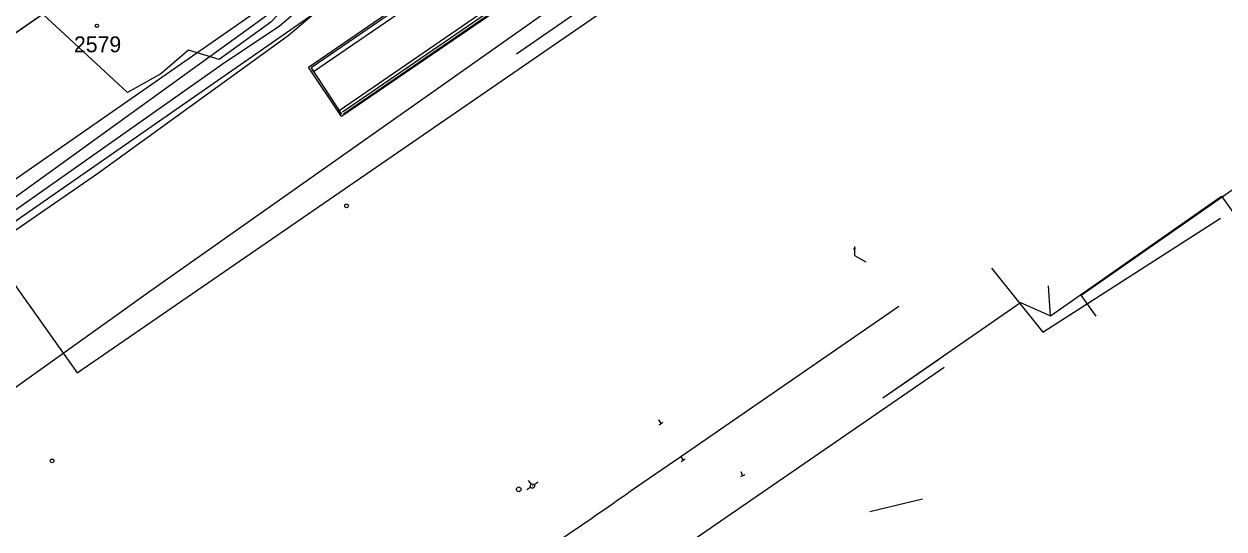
# Model space of a CAD drawing. Extents: x -469926 to -462499, y -1098642 to -1092733.
# Drawn here: x -464653.5 to -464524.9, y -1094922.5 to -1094868.4 of the extents above; entities that cross this region are included whole.
import ezdxf

# ---------------------------------------------------------------- set-up
doc = ezdxf.new("R2010")
doc.units = 0
for name, color, linetype in [('Vrstva 1', 7, 'Continuous'), ('Vrstva 10', 7, 'Continuous'), ('Vrstva 12', 7, 'Continuous'), ('Vrstva 14', 7, 'Continuous'), ('Vrstva 16', 7, 'Continuous'), ('Vrstva 18', 7, 'Continuous'), ('Vrstva 25', 7, 'Continuous'), ('Vrstva 4', 7, 'Continuous'), ('Vrstva 42', 7, 'Continuous'), ('Vrstva 46', 7, 'Continuous'), ('Vrstva 48', 7, 'Continuous'), ('Vrstva 50', 7, 'Continuous'), ('Vrstva 51', 7, 'Continuous'), ('Vrstva 54', 7, 'Continuous'), ('Vrstva 8', 7, 'Continuous')]:
    doc.layers.add(name, color=color, linetype=linetype)

msp = doc.modelspace()

# ---------------------------------------------------------------- linework, layer by layer
at = {"layer": 'Vrstva 1'}
for p, q in [((-464658.78, -1094872.39), (-464640.07, -1094859.45)), ((-464624.86, -1094864.49), (-464659.81, -1094888.82))]:
    msp.add_line(p, q, dxfattribs=at)
msp.add_lwpolyline([(-464588.54, -1094918.46), (-464583.13, -1094914.74), (-464559.77, -1094898.65)], dxfattribs=at)
msp.add_arc((-464956.11, -1094393.8), 640.61, 303.36113, 305.0145, dxfattribs=at)
at = {"layer": 'Vrstva 10'}
msp.add_lwpolyline([(-464658.73, -1094872.35), (-464640.03, -1094859.42)], dxfattribs=at)
at = {"layer": 'Vrstva 12'}
for p, q in [((-464563.87, -1094839.8), (-464619.36, -1094877.86)), ((-464619.25, -1094878.04), (-464563.77, -1094840.04)), ((-464622.73, -1094873.13), (-464622.45, -1094873.54)), ((-464622.73, -1094873.13), (-464619.45, -1094878.08)), ((-464619.45, -1094878.08), (-464619.73, -1094877.67))]:
    msp.add_line(p, q, dxfattribs=at)
for points in [[(-464567.43, -1094835.18), (-464573.86, -1094839.6), (-464593.41, -1094853.02), (-464622.73, -1094873.13)], [(-464567.14, -1094835.59), (-464573.58, -1094840.01), (-464593.12, -1094853.43), (-464622.45, -1094873.54)], [(-464619.73, -1094877.67), (-464590.9, -1094857.86), (-464564.58, -1094839.77)], [(-464621.66, -1094861.93), (-464621.38, -1094862.27), (-464627.02, -1094868.23), (-464632.57, -1094872.22), (-464635.87, -1094871.22), (-464638.83, -1094873.77), (-464642.39, -1094875.76), (-464652.43, -1094866.46)]]:
    msp.add_lwpolyline(points, dxfattribs=at)
at = {"layer": 'Vrstva 14'}
msp.add_line((-464600.48, -1094918.25), (-464600.48, -1094918.25), dxfattribs=at)
msp.add_circle((-464600.48, -1094918.25), 0.25, dxfattribs=at)
at = {"layer": 'Vrstva 16'}
for p, q in [((-464599.13, -1094917.71), (-464599.42, -1094917.3)), ((-464598.98, -1094917.88), (-464599.03, -1094917.91)), ((-464598.39, -1094917.48), (-464598.82, -1094917.77)), ((-464599.19, -1094918.02), (-464599.63, -1094918.32))]:
    msp.add_line(p, q, dxfattribs=at)
msp.add_circle((-464599.01, -1094917.9), 0.225, dxfattribs=at)
at = {"layer": 'Vrstva 18'}
for p, q in [((-464585.51, -1094910.82), (-464585.51, -1094910.82)), ((-464585.51, -1094910.82), (-464585.24, -1094911.24)), ((-464585.03, -1094911.1), (-464585.45, -1094911.38)), ((-464583.13, -1094914.74), (-464583.13, -1094914.74)), ((-464583.13, -1094914.74), (-464582.86, -1094915.16)), ((-464582.65, -1094915.02), (-464583.08, -1094915.29)), ((-464576.28, -1094916.69), (-464576.73, -1094916.9)), ((-464576.71, -1094916.34), (-464576.71, -1094916.34)), ((-464576.71, -1094916.34), (-464576.5, -1094916.79))]:
    msp.add_line(p, q, dxfattribs=at)
at = {"layer": 'Vrstva 25'}
msp.add_circle((-464645.67, -1094868.61), 0.175, dxfattribs=at)
at = {"layer": 'Vrstva 4'}
for p, q in [((-464623.01, -1094873.04), (-464561.07, -1094830.53)), ((-464561.13, -1094838.38), (-464619.45, -1094878.34)), ((-464647.78, -1094905.78), (-464586.02, -1094863.29)), ((-464619.45, -1094878.34), (-464623.01, -1094873.04)), ((-464658.74, -1094890.35), (-464647.78, -1094905.78))]:
    msp.add_line(p, q, dxfattribs=at)
at = {"layer": 'Vrstva 42'}
for p, q in [((-464540.24, -1094897.47), (-464436.28, -1094824.81)), ((-464614.11, -1094857.86), (-464666.57, -1094895.74)), ((-464564.53, -1094892.24), (-464564.52, -1094893.22)), ((-464564.62, -1094892.53), (-464564.41, -1094892.39)), ((-464564.62, -1094892.53), (-464564.41, -1094892.39)), ((-464564.52, -1094893.22), (-464563.29, -1094893.9)), ((-464538.62, -1094899.71), (-464540.24, -1094897.47))]:
    msp.add_line(p, q, dxfattribs=at)
at = {"layer": 'Vrstva 46'}
msp.add_line((-464665.53, -1094897.24), (-464572.57, -1094832.6), dxfattribs=at)
at = {"layer": 'Vrstva 48'}
for p, q in [((-464543.54, -1094899.66), (-464525.2, -1094886.86)), ((-464525.2, -1094886.86), (-464517.42, -1094897.86)), ((-464543.54, -1094899.66), (-464543.73, -1094896.46)), ((-464561.48, -1094908.46), (-464546.73, -1094898.26)), ((-464546.73, -1094898.26), (-464543.54, -1094899.66)), ((-464561.48, -1094908.46), (-464555.53, -1094904.35)), ((-464561.48, -1094908.46), (-464555.53, -1094904.35))]:
    msp.add_line(p, q, dxfattribs=at)
at = {"layer": 'Vrstva 50'}
for p, q in [((-464626.13, -1094868.64), (-464612.95, -1094857.24)), ((-464631.9, -1094872.49), (-464626.13, -1094868.64)), ((-464663.34, -1094894.6), (-464631.9, -1094872.49))]:
    msp.add_line(p, q, dxfattribs=at)
at = {"layer": 'Vrstva 51'}
for p, q in [((-464610.4, -1094876.19), (-464558.25, -1094839.36)), ((-464625.19, -1094869.67), (-464612.45, -1094858.87)), ((-464584.9, -1094860.67), (-464600.72, -1094871.65)), ((-464645.6, -1094884.43), (-464625.19, -1094869.67)), ((-464639.9, -1094896.95), (-464610.4, -1094876.19)), ((-464662.32, -1094895.92), (-464645.6, -1094884.43)), ((-464544.36, -1094901.41), (-464525.33, -1094889.23)), ((-464549.85, -1094894.55), (-464544.36, -1094901.41)), ((-464665.79, -1094915.48), (-464639.9, -1094896.95)), ((-464562.89, -1094920.63), (-464557.23, -1094919.25))]:
    msp.add_line(p, q, dxfattribs=at)
at = {"layer": 'Vrstva 54'}
msp.add_lwpolyline([(-464554.9, -1094905.21), (-464585.48, -1094926.22), (-464578.74, -1094942.63), (-464600.18, -1094951.18), (-464635.67, -1094972.06), (-464668.05, -1094993.6)], dxfattribs=at)
at = {"layer": 'Vrstva 8'}
for p, q in [((-464618.92, -1094887.9), (-464618.92, -1094887.9)), ((-464650.46, -1094915.21), (-464650.46, -1094915.21))]:
    msp.add_line(p, q, dxfattribs=at)
for centre in [(-464618.92, -1094887.9), (-464650.46, -1094915.21)]:
    msp.add_circle(centre, 0.2, dxfattribs=at)

# ---------------------------------------------------------------- texts
at = {"layer": 'Vrstva 50'}
msp.add_text('2579', height=1.7, dxfattribs=at).set_placement((-464648.12, -1094871.45))

doc.saveas('drawing.dxf')
